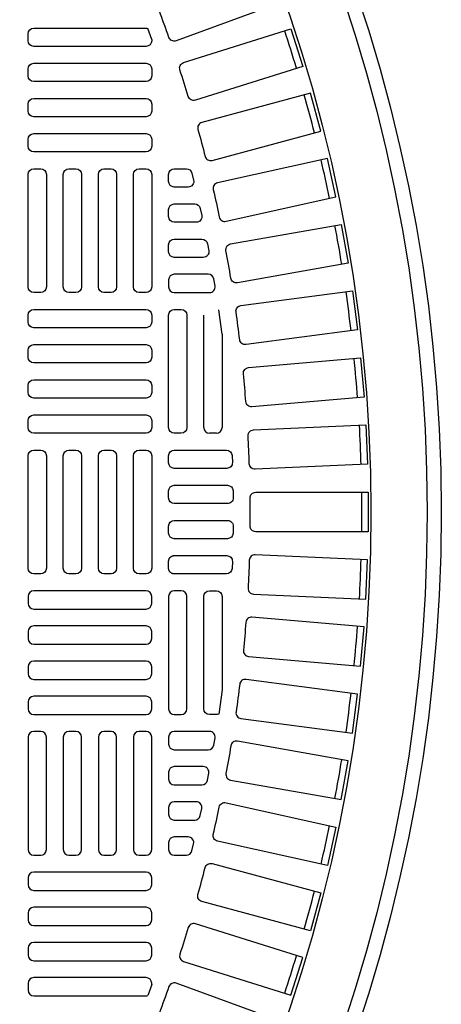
# Model space of a CAD drawing. Extents: x -169 to 6736, y -208 to 3022.
# Tile 609 of 656: x 5979 to 5985, y 1310 to 1324. Entities that reach past the tile are written whole.
import ezdxf

# ---------------------------------------------------------------- set-up
doc = ezdxf.new("R2010")
doc.units = 0
doc.header["$MEASUREMENT"] = 0
doc.layers.add('TANK-MANHOLE-COVER-40', color=2, linetype='CONTINUOUS')
doc.layers.add('TANK-MANHOLE-COVER-HATCH-40', color=252, linetype='CONTINUOUS')

msp = doc.modelspace()

# ---------------------------------------------------------------- linework, layer by layer
at = {"layer": 'TANK-MANHOLE-COVER-40', "color": 4, "linetype": 'Continuous'}
msp.add_circle((5962.39105, 1317.01839), 22.63902, dxfattribs=at)
at = {"layer": 'TANK-MANHOLE-COVER-40', "color": 1, "linetype": 'Continuous'}
msp.add_circle((5962.39105, 1317.01839), 22.44094, dxfattribs=at)
at = {"layer": 'TANK-MANHOLE-COVER-40', "color": 2, "linetype": 'Continuous'}
msp.add_circle((5962.39105, 1317.01839), 21.65354, dxfattribs=at)
at = {"layer": 'TANK-MANHOLE-COVER-HATCH-40', "linetype": 'Continuous'}
for p, q in [((5980.97372, 1323.63174), (5980.91787, 1323.78665)), ((5981.95797, 1319.50588), (5981.91172, 1319.84602)), ((5980.97372, 1310.40504), (5980.91787, 1310.25014))]:
    msp.add_line(p, q, dxfattribs=at)
for points in [[(5981.21406, 1323.66075, 0.00491171), (5981.07993, 1324.02925, -0.41709369), (5981.12673, 1324.1309), (5982.60747, 1324.66984), (5982.79598, 1324.1519), (5981.31524, 1323.61296, -0.41709369), (5981.21406, 1323.66075)], [(5980.97372, 1323.63174), (5980.97372, 1323.61288, -0.41421356), (5980.89498, 1323.53414), (5979.32018, 1323.53414, -0.41421356), (5979.24144, 1323.61288), (5979.24144, 1323.71131, -0.41421356), (5979.32018, 1323.79005), (5980.89498, 1323.79005, -0.07385003), (5980.91787, 1323.78665, -0.07385003)], [(5981.48588, 1322.83338, 0.00491171), (5981.36796, 1323.20738, -0.41709369), (5981.41914, 1323.30689), (5982.92198, 1323.78073), (5983.08772, 1323.25506), (5981.58488, 1322.78122, -0.41709369), (5981.48588, 1322.83338)], [(5981.72135, 1321.99494, 0.41709369), (5981.81798, 1321.93851), (5983.34006, 1322.34635), (5983.19741, 1322.87875), (5981.67533, 1322.47091, 0.41709369), (5981.61985, 1322.37373, -0.00491171), (5981.72135, 1321.99494)], [(5981.92003, 1321.14703, 0.41709369), (5982.01411, 1321.08644), (5983.55253, 1321.4275), (5983.43323, 1321.96561), (5981.89481, 1321.62455, 0.41709369), (5981.83515, 1321.52988, -0.00491171), (5981.92003, 1321.14703)], [(5982.08153, 1320.29125, 0.00491171), (5982.01343, 1320.67745, -0.41709369), (5982.07716, 1320.76943), (5983.62899, 1321.04306), (5983.72471, 1320.50025), (5982.17288, 1320.22662, -0.41709369), (5982.08153, 1320.29125)], [(5982.20555, 1319.42925, 0.00491171), (5982.15436, 1319.81805, -0.41709369), (5982.22205, 1319.90716), (5983.78433, 1320.11284), (5983.85628, 1319.56637), (5982.29399, 1319.3607, -0.41709369), (5982.20555, 1319.42925)], [(5982.29185, 1318.56266, 0.00491171), (5982.25767, 1318.95332, -0.41709369), (5982.32918, 1319.0394), (5983.89895, 1319.17673), (5983.94699, 1318.62765), (5982.37722, 1318.49031, -0.41709369), (5982.29185, 1318.56266)], [(5982.35071, 1317.21447, -0.41709369), (5982.42945, 1317.29398), (5984.00522, 1317.29398), (5984.00522, 1316.7428), (5982.42945, 1316.7428, -0.41709369), (5982.35071, 1316.82231, 0.00491171), (5982.35071, 1317.21447)], [(5982.29185, 1315.47412, -0.00491171), (5982.25767, 1315.08346, 0.41709369), (5982.32918, 1314.99739), (5983.89895, 1314.86005), (5983.94699, 1315.40913), (5982.37722, 1315.54647, 0.41709369), (5982.29185, 1315.47412)], [(5982.20555, 1314.60753, -0.00491171), (5982.15436, 1314.21873, 0.41709369), (5982.22205, 1314.12962), (5983.78433, 1313.92394), (5983.85628, 1314.47041), (5982.29399, 1314.67609, 0.41709369), (5982.20555, 1314.60753)], [(5982.08153, 1313.74553, -0.00491171), (5982.01343, 1313.35933, 0.41709369), (5982.07716, 1313.26736), (5983.62899, 1312.99373), (5983.72471, 1313.53653), (5982.17288, 1313.81016, 0.41709369), (5982.08153, 1313.74553)], [(5981.92003, 1312.88976, -0.41709369), (5982.01411, 1312.95035), (5983.55253, 1312.60929), (5983.43323, 1312.07117), (5981.89481, 1312.41223, -0.41709369), (5981.83515, 1312.5069, 0.00491171), (5981.92003, 1312.88976)], [(5981.72135, 1312.04185, -0.41709369), (5981.81798, 1312.09827), (5983.34006, 1311.69043), (5983.19741, 1311.15803), (5981.67533, 1311.56587, -0.41709369), (5981.61985, 1311.66305, 0.00491171), (5981.72135, 1312.04185)], [(5981.48588, 1311.20341, -0.00491171), (5981.36796, 1310.8294, 0.41709369), (5981.41914, 1310.72989), (5982.92198, 1310.25605), (5983.08772, 1310.78172), (5981.58488, 1311.25556, 0.41709369), (5981.48588, 1311.20341)], [(5981.21406, 1310.37604, -0.00491171), (5981.07993, 1310.00753, 0.41709369), (5981.12673, 1309.90588), (5982.60747, 1309.36694), (5982.79598, 1309.88488), (5981.31524, 1310.42382, 0.41709369), (5981.21406, 1310.37604)]]:
    msp.add_lwpolyline(points, format="xyb", dxfattribs=at)
for points in [[(5980.97372, 1323.12075, -0.41421356), (5980.89498, 1323.04201), (5979.32018, 1323.04201, -0.41421356), (5979.24144, 1323.12075), (5979.24144, 1323.21918, -0.41421356), (5979.32018, 1323.29792), (5980.89498, 1323.29792, -0.41421356), (5980.97372, 1323.21918)], [(5980.97372, 1322.62863, -0.41421356), (5980.89498, 1322.54989), (5979.32018, 1322.54989, -0.41421356), (5979.24144, 1322.62863), (5979.24144, 1322.72705, -0.41421356), (5979.32018, 1322.80579), (5980.89498, 1322.80579, -0.41421356), (5980.97372, 1322.72705)], [(5980.97372, 1322.1365, -0.41421356), (5980.89498, 1322.05776), (5979.32018, 1322.05776, -0.41421356), (5979.24144, 1322.1365), (5979.24144, 1322.23493, -0.41421356), (5979.32018, 1322.31367), (5980.89498, 1322.31367, -0.41421356), (5980.97372, 1322.23493)], [(5981.28868, 1321.82154), (5981.45986, 1321.82154, -0.34573684), (5981.53636, 1321.76147), (5981.56038, 1321.66304, -0.48617467), (5981.48388, 1321.56564), (5981.28868, 1321.56564), (5981.28868, 1321.56564, -0.41421356), (5981.20994, 1321.64438), (5981.20994, 1321.7428), (5981.20994, 1321.7428, -0.41421356)], [(5981.28868, 1321.32942), (5981.57509, 1321.32942, -0.35291937), (5981.65204, 1321.26737), (5981.6734, 1321.16895, -0.47828469), (5981.59645, 1321.07351), (5981.28868, 1321.07351), (5981.28868, 1321.07351, -0.41421356), (5981.20994, 1321.15225), (5981.20994, 1321.25068), (5981.20994, 1321.25068, -0.41421356)], [(5981.28868, 1320.83729), (5981.67707, 1320.83729, -0.36009445), (5981.75442, 1320.77328), (5981.77317, 1320.67486, -0.47048611), (5981.69582, 1320.58138), (5981.28868, 1320.58138, -0.41421356), (5981.20994, 1320.66012), (5981.20994, 1320.75855), (5981.20994, 1320.75855, -0.41421356)], [(5981.20994, 1320.26642), (5981.20994, 1320.26642), (5981.20994, 1320.168, 0.41421356), (5981.28868, 1320.08926), (5981.7822, 1320.08926, 0.46277143), (5981.8599, 1320.18077), (5981.84372, 1320.27919, 0.36726762), (5981.76602, 1320.34516), (5981.28868, 1320.34516, 0.41421356)], [(5981.28868, 1318.12075, -0.41421356), (5981.20994, 1318.19949), (5981.20994, 1319.7743, -0.41421356), (5981.28868, 1319.85304), (5981.38711, 1319.85304, -0.41421356), (5981.46585, 1319.7743), (5981.46585, 1318.19949, -0.41421356), (5981.38711, 1318.12075)], [(5983.97263, 1318.23652), (5983.99667, 1317.68586), (5982.4224, 1317.61713, -0.41709369), (5982.34027, 1317.69313, 0.00491171), (5982.32316, 1318.08491, -0.41709369), (5982.39836, 1318.16778)], [(5982.02427, 1317.62863), (5981.28868, 1317.62863, -0.41421356), (5981.20994, 1317.70737), (5981.20994, 1317.80579, -0.41421356), (5981.28868, 1317.88453), (5982.02058, 1317.88453, -0.40329122), (5982.09927, 1317.80874), (5982.10295, 1317.71032, -0.20378141), (5982.08098, 1317.65274, -0.20378141)], [(5982.03537, 1317.1365), (5981.28868, 1317.1365, -0.41421356), (5981.20994, 1317.21524), (5981.20994, 1317.31367, -0.41421356), (5981.28868, 1317.39241), (5982.03414, 1317.39241, -0.41056424), (5982.11288, 1317.31465), (5982.11411, 1317.21622, -0.20053403), (5982.0914, 1317.15991, -0.20053403)], [(5982.03651, 1316.90028, -0.41977873), (5982.11524, 1316.82005), (5982.11337, 1316.72162, -0.40867021), (5982.03465, 1316.64438), (5981.28868, 1316.64438), (5981.28868, 1316.64438, -0.41421356), (5981.20994, 1316.72312), (5981.20994, 1316.82154), (5981.20994, 1316.82154, -0.41421356), (5981.28868, 1316.90028)], [(5981.27713, 1316.1531), (5981.27332, 1316.15376), (5981.26955, 1316.15461), (5981.26583, 1316.15564), (5981.26216, 1316.15685), (5981.25855, 1316.15824), (5981.25502, 1316.15981), (5981.25157, 1316.16155), (5981.2482, 1316.16345), (5981.24494, 1316.16552), (5981.24178, 1316.16775), (5981.23873, 1316.17012), (5981.2358, 1316.17265), (5981.23301, 1316.17531), (5981.23034, 1316.17811), (5981.22782, 1316.18104), (5981.22544, 1316.18408), (5981.22321, 1316.18724), (5981.22115, 1316.19051), (5981.21924, 1316.19387), (5981.2175, 1316.19732), (5981.21594, 1316.20086), (5981.21455, 1316.20446), (5981.21333, 1316.20813), (5981.2123, 1316.21186), (5981.21146, 1316.21563), (5981.2108, 1316.21944), (5981.21032, 1316.22327), (5981.21004, 1316.22713), (5981.20994, 1316.23099), (5981.20994, 1316.32942), (5981.21004, 1316.33328), (5981.21032, 1316.33713), (5981.2108, 1316.34097), (5981.21146, 1316.34478), (5981.2123, 1316.34855), (5981.21333, 1316.35227), (5981.21455, 1316.35594), (5981.21594, 1316.35955), (5981.2175, 1316.36308), (5981.21924, 1316.36653), (5981.22115, 1316.3699), (5981.22321, 1316.37316), (5981.22544, 1316.37632), (5981.22782, 1316.37937), (5981.23034, 1316.38229), (5981.23301, 1316.38509), (5981.2358, 1316.38776), (5981.23873, 1316.39028), (5981.24178, 1316.39266), (5981.24494, 1316.39489), (5981.2482, 1316.39695), (5981.25157, 1316.39886), (5981.25502, 1316.4006), (5981.25855, 1316.40216), (5981.26216, 1316.40355), (5981.26583, 1316.40476), (5981.26955, 1316.4058), (5981.27332, 1316.40664), (5981.27713, 1316.4073), (5981.28097, 1316.40778), (5981.28482, 1316.40806), (5981.28868, 1316.40816), (5982.02427, 1316.40816, -0.42522092), (5982.10295, 1316.32647), (5982.09927, 1316.22804, -0.40329122), (5982.02058, 1316.15225), (5981.28868, 1316.15225), (5981.28482, 1316.15234), (5981.28097, 1316.15263)], [(5983.97263, 1315.80027), (5983.99667, 1316.35092), (5982.4224, 1316.41966, 0.41709369), (5982.34027, 1316.34365, -0.00491171), (5982.32316, 1315.95187, 0.41709369), (5982.39836, 1315.869)], [(5981.28868, 1315.91603, 0.41421356), (5981.20994, 1315.83729), (5981.20994, 1314.26249, 0.41421356), (5981.28868, 1314.18375), (5981.38711, 1314.18375, 0.41421356), (5981.46585, 1314.26249), (5981.46585, 1315.83729, 0.41421356), (5981.38711, 1315.91603)], [(5981.91172, 1314.19076, -0.10672862), (5981.87923, 1314.18375), (5981.87923, 1314.18375), (5981.78081, 1314.18375, -0.41421356), (5981.70207, 1314.26249), (5981.70207, 1314.26249), (5981.70207, 1315.83729, -0.41421356), (5981.78081, 1315.91603), (5981.78081, 1315.91603), (5981.87923, 1315.91603, -0.41421356), (5981.95797, 1315.83729), (5981.95797, 1315.83729), (5981.95797, 1314.5309)], [(5981.7822, 1313.94753), (5981.28868, 1313.94753, 0.41421356), (5981.20994, 1313.86879), (5981.20994, 1313.77036), (5981.20994, 1313.77036, 0.41421356), (5981.28868, 1313.69162), (5981.76602, 1313.69162, 0.36726762), (5981.84372, 1313.75759), (5981.8599, 1313.85602, 0.46277143)], [(5981.28868, 1313.4554, 0.41421356), (5981.20994, 1313.37666), (5981.20994, 1313.27823), (5981.20994, 1313.27823, 0.41421356), (5981.28868, 1313.19949), (5981.67707, 1313.19949, 0.36009445), (5981.75442, 1313.2635), (5981.77317, 1313.36192, 0.47048611), (5981.69582, 1313.4554)], [(5981.59645, 1312.96327), (5981.28868, 1312.96327), (5981.28868, 1312.96327, 0.41421356), (5981.20994, 1312.88453), (5981.20994, 1312.78611), (5981.20994, 1312.78611, 0.41421356), (5981.28868, 1312.70737), (5981.57509, 1312.70737, 0.35291937), (5981.65204, 1312.76941), (5981.6734, 1312.86783, 0.47828469)], [(5981.48388, 1312.47115), (5981.28868, 1312.47115), (5981.28868, 1312.47115, 0.41421356), (5981.20994, 1312.39241), (5981.20994, 1312.29398), (5981.20994, 1312.29398, 0.41421356), (5981.28868, 1312.21524), (5981.45986, 1312.21524, 0.34573684), (5981.53636, 1312.27532), (5981.56038, 1312.37374, 0.48617467)]]:
    msp.add_lwpolyline(points, format="xyb", close=True, dxfattribs=at)
at = {"layer": 'TANK-MANHOLE-COVER-HATCH-40', "linetype": 'Continuous', "flags": 128}
for points in [[(5979.32018, 1320.08926, -0.41421356), (5979.24144, 1320.168), (5979.24144, 1321.7428, -0.41421356), (5979.32018, 1321.82154), (5979.4186, 1321.82154, -0.41421356), (5979.49734, 1321.7428), (5979.49734, 1320.168, -0.41421356), (5979.4186, 1320.08926)], [(5979.81231, 1320.08926, -0.41421356), (5979.73357, 1320.168), (5979.73357, 1321.7428, -0.41421356), (5979.81231, 1321.82154), (5979.91073, 1321.82154, -0.41421356), (5979.98947, 1321.7428), (5979.98947, 1320.168, -0.41421356), (5979.91073, 1320.08926)], [(5980.30443, 1320.08926, -0.41421356), (5980.22569, 1320.168), (5980.22569, 1321.7428, -0.41421356), (5980.30443, 1321.82154), (5980.40286, 1321.82154, -0.41421356), (5980.4816, 1321.7428), (5980.4816, 1320.168, -0.41421356), (5980.40286, 1320.08926)], [(5980.79656, 1320.08926, -0.41421356), (5980.71782, 1320.168), (5980.71782, 1321.7428, -0.41421356), (5980.79656, 1321.82154), (5980.89498, 1321.82154, -0.41421356), (5980.97372, 1321.7428), (5980.97372, 1320.168, -0.41421356), (5980.89498, 1320.08926)], [(5980.97372, 1319.67587, -0.41421356), (5980.89498, 1319.59713), (5979.32018, 1319.59713, -0.41421356), (5979.24144, 1319.67587), (5979.24144, 1319.7743, -0.41421356), (5979.32018, 1319.85304), (5980.89498, 1319.85304, -0.41421356), (5980.97372, 1319.7743)], [(5980.97372, 1319.18375, -0.41421356), (5980.89498, 1319.10501), (5979.32018, 1319.10501, -0.41421356), (5979.24144, 1319.18375), (5979.24144, 1319.28217, -0.41421356), (5979.32018, 1319.36091), (5980.89498, 1319.36091, -0.41421356), (5980.97372, 1319.28217)], [(5980.97372, 1318.69162, -0.41421356), (5980.89498, 1318.61288), (5979.32018, 1318.61288, -0.41421356), (5979.24144, 1318.69162), (5979.24144, 1318.79005, -0.41421356), (5979.32018, 1318.86879), (5980.89498, 1318.86879, -0.41421356), (5980.97372, 1318.79005)], [(5980.97372, 1318.19949, -0.41421356), (5980.89498, 1318.12075), (5979.32018, 1318.12075, -0.41421356), (5979.24144, 1318.19949), (5979.24144, 1318.29792, -0.41421356), (5979.32018, 1318.37666), (5980.89498, 1318.37666, -0.41421356), (5980.97372, 1318.29792)], [(5979.32018, 1316.15225, -0.41421356), (5979.24144, 1316.23099), (5979.24144, 1317.80579, -0.41421356), (5979.32018, 1317.88453), (5979.4186, 1317.88453, -0.41421356), (5979.49734, 1317.80579), (5979.49734, 1316.23099, -0.41421356), (5979.4186, 1316.15225)], [(5979.81231, 1316.15225, -0.41421356), (5979.73357, 1316.23099), (5979.73357, 1317.80579, -0.41421356), (5979.81231, 1317.88453), (5979.91073, 1317.88453, -0.41421356), (5979.98947, 1317.80579), (5979.98947, 1316.23099, -0.41421356), (5979.91073, 1316.15225)], [(5980.30443, 1316.15225, -0.41421356), (5980.22569, 1316.23099), (5980.22569, 1317.80579, -0.41421356), (5980.30443, 1317.88453), (5980.40286, 1317.88453, -0.41421356), (5980.4816, 1317.80579), (5980.4816, 1316.23099, -0.41421356), (5980.40286, 1316.15225)], [(5980.79656, 1316.15225, -0.41421356), (5980.71782, 1316.23099), (5980.71782, 1317.80579, -0.41421356), (5980.79656, 1317.88453), (5980.89498, 1317.88453, -0.41421356), (5980.97372, 1317.80579), (5980.97372, 1316.23099, -0.41421356), (5980.89498, 1316.15225)], [(5980.97372, 1315.83729, 0.41421356), (5980.89498, 1315.91603), (5979.32018, 1315.91603, 0.41421356), (5979.24144, 1315.83729), (5979.24144, 1315.73886, 0.41421356), (5979.32018, 1315.66012), (5980.89498, 1315.66012, 0.41421356), (5980.97372, 1315.73886)], [(5980.97372, 1315.34516, 0.41421356), (5980.89498, 1315.4239), (5979.32018, 1315.4239, 0.41421356), (5979.24144, 1315.34516), (5979.24144, 1315.24674, 0.41421356), (5979.32018, 1315.168), (5980.89498, 1315.168, 0.41421356), (5980.97372, 1315.24674)], [(5980.97372, 1314.85304, 0.41421356), (5980.89498, 1314.93178), (5979.32018, 1314.93178, 0.41421356), (5979.24144, 1314.85304), (5979.24144, 1314.75461, 0.41421356), (5979.32018, 1314.67587), (5980.89498, 1314.67587, 0.41421356), (5980.97372, 1314.75461)], [(5980.97372, 1314.36091, 0.41421356), (5980.89498, 1314.43965), (5979.32018, 1314.43965, 0.41421356), (5979.24144, 1314.36091), (5979.24144, 1314.26249, 0.41421356), (5979.32018, 1314.18375), (5980.89498, 1314.18375, 0.41421356), (5980.97372, 1314.26249)], [(5979.32018, 1313.94753, 0.41421356), (5979.24144, 1313.86879), (5979.24144, 1312.29398, 0.41421356), (5979.32018, 1312.21524), (5979.4186, 1312.21524, 0.41421356), (5979.49734, 1312.29398), (5979.49734, 1313.86879, 0.41421356), (5979.4186, 1313.94753)], [(5979.81231, 1313.94753, 0.41421356), (5979.73357, 1313.86879), (5979.73357, 1312.29398, 0.41421356), (5979.81231, 1312.21524), (5979.91073, 1312.21524, 0.41421356), (5979.98947, 1312.29398), (5979.98947, 1313.86879, 0.41421356), (5979.91073, 1313.94753)], [(5980.30443, 1313.94753, 0.41421356), (5980.22569, 1313.86879), (5980.22569, 1312.29398, 0.41421356), (5980.30443, 1312.21524), (5980.40286, 1312.21524, 0.41421356), (5980.4816, 1312.29398), (5980.4816, 1313.86879, 0.41421356), (5980.40286, 1313.94753)], [(5980.79656, 1313.94753, 0.41421356), (5980.71782, 1313.86879), (5980.71782, 1312.29398, 0.41421356), (5980.79656, 1312.21524), (5980.89498, 1312.21524, 0.41421356), (5980.97372, 1312.29398), (5980.97372, 1313.86879, 0.41421356), (5980.89498, 1313.94753)], [(5980.97372, 1311.90028, 0.41421356), (5980.89498, 1311.97902), (5979.32018, 1311.97902, 0.41421356), (5979.24144, 1311.90028), (5979.24144, 1311.80186, 0.41421356), (5979.32018, 1311.72312), (5980.89498, 1311.72312, 0.41421356), (5980.97372, 1311.80186)], [(5980.97372, 1311.40816, 0.41421356), (5980.89498, 1311.4869), (5979.32018, 1311.4869, 0.41421356), (5979.24144, 1311.40816), (5979.24144, 1311.30973, 0.41421356), (5979.32018, 1311.23099), (5980.89498, 1311.23099, 0.41421356), (5980.97372, 1311.30973)], [(5980.97372, 1310.91603, 0.41421356), (5980.89498, 1310.99477), (5979.32018, 1310.99477, 0.41421356), (5979.24144, 1310.91603), (5979.24144, 1310.8176, 0.41421356), (5979.32018, 1310.73886), (5980.89498, 1310.73886, 0.41421356), (5980.97372, 1310.8176)]]:
    msp.add_lwpolyline(points, format="xyb", close=True, dxfattribs=at)
at = {"layer": 'TANK-MANHOLE-COVER-HATCH-40', "linetype": 'Continuous'}
for points in [[(5981.70207, 1318.19949), (5981.70207, 1319.7743), (5981.70207, 1319.7743)], [(5981.95797, 1319.50588), (5981.95797, 1318.19949), (5981.95797, 1318.19949)], [(5981.87923, 1318.12075), (5981.78081, 1318.12075), (5981.78081, 1318.12075)]]:
    msp.add_lwpolyline(points, dxfattribs=at)
at = {"layer": 'TANK-MANHOLE-COVER-HATCH-40', "linetype": 'Continuous', "flags": 128}
msp.add_lwpolyline([(5980.97372, 1310.40504), (5980.97372, 1310.4239, 0.41421356), (5980.89498, 1310.50264), (5979.32018, 1310.50264, 0.41421356), (5979.24144, 1310.4239), (5979.24144, 1310.32548, 0.41421356), (5979.32018, 1310.24674), (5980.89498, 1310.24674, 0.07385003), (5980.91787, 1310.25014, 0.07385003)], format="xyb", dxfattribs=at)
at = {"layer": 'TANK-MANHOLE-COVER-HATCH-40', "linetype": 'Continuous'}
for centre, radius, start, end in [((5962.39105, 1317.01839), 21.52559, 16.766426, 18.233574), ((5962.39105, 1317.01839), 21.52559, 14.266426, 15.733574), ((5962.39105, 1317.01839), 21.52559, 11.766426, 13.233574), ((5962.39105, 1317.01839), 21.52559, 9.266426, 10.733574), ((5962.39105, 1317.01839), 21.52559, 6.766426, 8.233574), ((5962.39105, 1317.01839), 21.52559, 4.266426, 5.733574), ((5981.78081, 1318.19949), 0.07874, 180, 270), ((5981.87923, 1318.19949), 0.07874, 270, 0), ((5962.39105, 1317.01839), 21.52559, 1.766426, 3.233574), ((5962.39105, 1317.01839), 21.52559, 359.266426, 0.733574), ((5962.39105, 1317.01839), 21.52559, 356.766426, 358.233574), ((5962.39105, 1317.01839), 21.52559, 354.266426, 355.733574), ((5962.39105, 1317.01839), 21.52559, 351.766426, 353.233574), ((5962.39105, 1317.01839), 21.52559, 349.266426, 350.733574), ((5962.39105, 1317.01839), 21.52559, 346.766426, 348.233574), ((5962.39105, 1317.01839), 21.52559, 344.266426, 345.733574), ((5962.39105, 1317.01839), 21.52559, 341.766426, 343.233574)]:
    msp.add_arc(centre, radius, start, end, dxfattribs=at)

doc.saveas('drawing.dxf')
